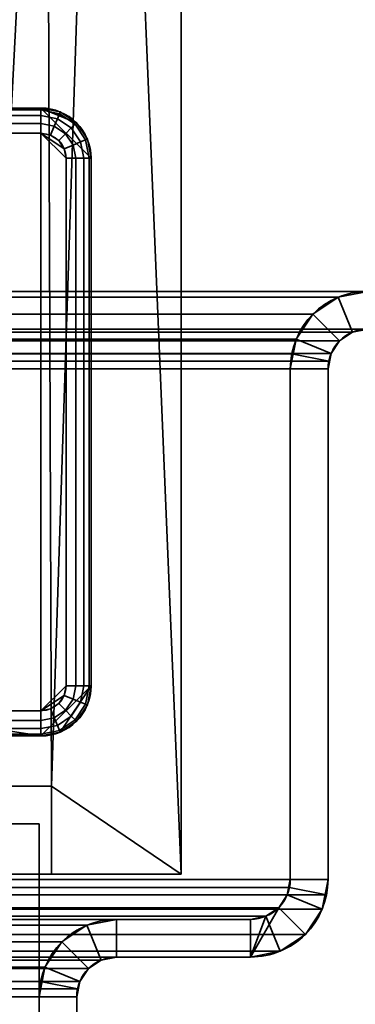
# Model space of a CAD drawing. Header units: millimetres. Extents: x -503 to 6703, y -110 to 249.
# Tile 897 of 1056: x 3412 to 3426, y 62 to 102. Entities that reach past the tile are written whole.
import ezdxf

# ---------------------------------------------------------------- set-up
doc = ezdxf.new("R2010")
doc.units = ezdxf.units.MM
doc.layers.add('151', color=7, linetype='Continuous', true_color=0xffffff)

# ---------------------------------------------------------------- blocks, each defined once
blk = doc.blocks.new('UG_SURFACE_003')
at = {"layer": '151', "color": 252, "linetype": 'Continuous', "lineweight": 35}
for points in [[(3602.5, -9.3, 2212.25), (3602.5, 230.4, 2212.25), (2397.5, 230.4, 2212.25), (2397.5, -9.3, 2212.25)], [(2547.5, -9.3, 2062.25), (2547.5, 230.4, 2062.25), (3452.5, 230.4, 2062.25), (3452.5, -9.3, 2062.25)]]:
    blk.add_3dface(points, dxfattribs=at)
blk = doc.blocks.new('UG_SURFACE_270')
at = {"layer": '151', "color": 41, "linetype": 'Continuous', "lineweight": 35}
for points in [[(2581.35, 67.5, 2025.9), (3418.65, 67.5, 2025.9), (3418.65, 229.15, 2025.9), (2581.35, 229.15, 2025.9)], [(3413, 203.3, 2020.25), (3413, 229.15, 2020.25), (3418.65, 229.15, 2025.9), (3418.65, 67.5, 2025.9)], [(3413.5, 71, 2020.75), (3410.5, 71, 2017.75), (3408.5, 203.3, 2015.75), (3413, 203.3, 2020.25)], [(3413.5, 71, 2020.75), (3413, 203.3, 2020.25), (3418.65, 67.5, 2025.9)], [(3413.5, 71, 2020.75), (3413.5, 67.5, 2020.75), (2586.5, 67.5, 2020.75), (2586.5, 71, 2020.75)], [(3410.5, 71, 2017.75), (3413.5, 71, 2020.75), (2586.5, 71, 2020.75), (2589.5, 71, 2017.75)], [(3418.65, 67.5, 2025.9), (3413.5, 67.5, 2020.75), (3413.5, 71, 2020.75)], [(3413.5, 67.5, 2020.75), (3418.65, 67.5, 2025.9), (2581.35, 67.5, 2025.9), (2586.5, 67.5, 2020.75)]]:
    blk.add_3dface(points, dxfattribs=at)
blk = doc.blocks.new('UG_SURFACE_279')
at = {"layer": '151', "color": 253, "linetype": 'Continuous', "lineweight": 35}
for points in [[(3400.227, 96.765, -5.75), (3400.075, 96, -5.75), (3402.075, 98, -5.75)], [(3400.075, 75, -5.75), (3413.075, 73, -5.75), (3413.075, 98, -5.75), (3402.075, 98, -5.75)], [(3400.075, 96, -5.75), (3400.075, 75, -5.75), (3402.075, 98, -5.75)], [(3402.075, 98, -5.75), (3401.31, 97.848, -5.75), (3400.661, 97.414, -5.75), (3400.227, 96.765, -5.75)], [(3401.31, 97.848, -5.75), (3401.31, 97.848, -6.75), (3400.661, 97.414, -6.75), (3400.661, 97.414, -5.75)], [(3401.339, 97.777, -7.133), (3400.715, 97.36, -7.133), (3400.661, 97.414, -6.75), (3401.31, 97.848, -6.75)], [(3401.422, 97.577, -7.457), (3400.868, 97.207, -7.457), (3400.715, 97.36, -7.133), (3401.339, 97.777, -7.133)], [(3402.075, 98, -5.75), (3402.075, 98, -6.75), (3401.31, 97.848, -6.75), (3401.31, 97.848, -5.75)], [(3402.075, 97.924, -7.133), (3401.339, 97.777, -7.133), (3401.31, 97.848, -6.75), (3402.075, 98, -6.75)], [(3402.075, 97.707, -7.457), (3401.422, 97.577, -7.457), (3401.339, 97.777, -7.133), (3402.075, 97.924, -7.133)], [(3402.075, 97.383, -7.674), (3401.546, 97.277, -7.674), (3401.422, 97.577, -7.457), (3402.075, 97.707, -7.457)], [(3413.075, 98, -6.75), (3402.075, 98, -6.75), (3402.075, 98, -5.75), (3413.075, 98, -5.75)], [(3402.075, 98, -6.75), (3413.075, 98, -6.75), (3413.075, 97.924, -7.133), (3402.075, 97.924, -7.133)], [(3402.075, 97.924, -7.133), (3413.075, 97.924, -7.133), (3413.075, 97.707, -7.457), (3402.075, 97.707, -7.457)], [(3402.075, 97.707, -7.457), (3413.075, 97.707, -7.457), (3413.075, 97.383, -7.674), (3402.075, 97.383, -7.674)], [(3413.84, 97.848, -5.75), (3413.84, 97.848, -6.75), (3413.075, 98, -6.75), (3413.075, 98, -5.75)], [(3413.075, 98, -5.75), (3415.075, 96, -5.75), (3414.923, 96.765, -5.75), (3414.489, 97.414, -5.75)], [(3415.075, 75, -5.75), (3415.075, 96, -5.75), (3413.075, 98, -5.75), (3413.075, 73, -5.75)], [(3414.489, 97.414, -5.75), (3413.84, 97.848, -5.75), (3413.075, 98, -5.75)], [(3413.811, 97.777, -7.133), (3413.075, 97.924, -7.133), (3413.075, 98, -6.75), (3413.84, 97.848, -6.75)], [(3413.728, 97.577, -7.457), (3413.075, 97.707, -7.457), (3413.075, 97.924, -7.133), (3413.811, 97.777, -7.133)], [(3413.604, 97.277, -7.674), (3413.075, 97.383, -7.674), (3413.075, 97.707, -7.457), (3413.728, 97.577, -7.457)], [(3414.282, 97.207, -7.457), (3413.728, 97.577, -7.457), (3413.811, 97.777, -7.133), (3414.435, 97.36, -7.133)], [(3414.435, 97.36, -7.133), (3413.811, 97.777, -7.133), (3413.84, 97.848, -6.75), (3414.489, 97.414, -6.75)], [(3414.489, 97.414, -5.75), (3414.489, 97.414, -6.75), (3413.84, 97.848, -6.75), (3413.84, 97.848, -5.75)], [(3400.661, 97.414, -5.75), (3400.661, 97.414, -6.75), (3400.227, 96.765, -6.75), (3400.227, 96.765, -5.75)], [(3400.715, 97.36, -7.133), (3400.298, 96.736, -7.133), (3400.227, 96.765, -6.75), (3400.661, 97.414, -6.75)], [(3400.868, 97.207, -7.457), (3400.498, 96.653, -7.457), (3400.298, 96.736, -7.133), (3400.715, 97.36, -7.133)], [(3401.546, 97.277, -7.674), (3401.097, 96.978, -7.674), (3400.868, 97.207, -7.457), (3401.422, 97.577, -7.457)], [(3401.692, 96.924, -7.75), (3401.368, 96.707, -7.75), (3401.097, 96.978, -7.674), (3401.546, 97.277, -7.674)], [(3402.075, 97, -7.75), (3401.692, 96.924, -7.75), (3401.546, 97.277, -7.674), (3402.075, 97.383, -7.674)], [(3402.075, 97.383, -7.674), (3413.075, 97.383, -7.674), (3413.075, 97, -7.75), (3402.075, 97, -7.75)], [(3413.458, 96.924, -7.75), (3413.075, 97, -7.75), (3413.075, 97.383, -7.674), (3413.604, 97.277, -7.674)], [(3413.782, 96.707, -7.75), (3413.458, 96.924, -7.75), (3413.604, 97.277, -7.674), (3414.053, 96.978, -7.674)], [(3414.053, 96.978, -7.674), (3413.604, 97.277, -7.674), (3413.728, 97.577, -7.457), (3414.282, 97.207, -7.457)], [(3414.652, 96.653, -7.457), (3414.282, 97.207, -7.457), (3414.435, 97.36, -7.133), (3414.852, 96.736, -7.133)], [(3414.852, 96.736, -7.133), (3414.435, 97.36, -7.133), (3414.489, 97.414, -6.75), (3414.923, 96.765, -6.75)], [(3414.923, 96.765, -5.75), (3414.923, 96.765, -6.75), (3414.489, 97.414, -6.75), (3414.489, 97.414, -5.75)], [(3401.097, 96.978, -7.674), (3400.798, 96.529, -7.674), (3400.498, 96.653, -7.457), (3400.868, 97.207, -7.457)], [(3401.368, 96.707, -7.75), (3401.151, 96.383, -7.75), (3400.798, 96.529, -7.674), (3401.097, 96.978, -7.674)], [(3402.075, 97, -7.75), (3401.075, 96, -7.75), (3401.151, 96.383, -7.75)], [(3401.075, 75, -7.75), (3401.075, 96, -7.75), (3402.075, 97, -7.75), (3402.075, 74, -7.75)], [(3401.151, 96.383, -7.75), (3401.368, 96.707, -7.75), (3401.692, 96.924, -7.75), (3402.075, 97, -7.75)], [(3413.075, 74, -7.75), (3402.075, 74, -7.75), (3402.075, 97, -7.75), (3413.075, 97, -7.75)], [(3413.075, 74, -7.75), (3413.075, 97, -7.75), (3414.075, 96, -7.75), (3414.075, 75, -7.75)], [(3413.075, 97, -7.75), (3413.458, 96.924, -7.75), (3413.782, 96.707, -7.75), (3413.999, 96.383, -7.75)], [(3413.999, 96.383, -7.75), (3414.075, 96, -7.75), (3413.075, 97, -7.75)], [(3413.999, 96.383, -7.75), (3413.782, 96.707, -7.75), (3414.053, 96.978, -7.674), (3414.352, 96.529, -7.674)], [(3414.352, 96.529, -7.674), (3414.053, 96.978, -7.674), (3414.282, 97.207, -7.457), (3414.652, 96.653, -7.457)], [(3400.227, 96.765, -5.75), (3400.227, 96.765, -6.75), (3400.075, 96, -6.75), (3400.075, 96, -5.75)], [(3400.298, 96.736, -7.133), (3400.151, 96, -7.133), (3400.075, 96, -6.75), (3400.227, 96.765, -6.75)], [(3400.498, 96.653, -7.457), (3400.368, 96, -7.457), (3400.151, 96, -7.133), (3400.298, 96.736, -7.133)], [(3400.798, 96.529, -7.674), (3400.692, 96, -7.674), (3400.368, 96, -7.457), (3400.498, 96.653, -7.457)], [(3401.151, 96.383, -7.75), (3401.075, 96, -7.75), (3400.692, 96, -7.674), (3400.798, 96.529, -7.674)], [(3414.075, 96, -7.75), (3413.999, 96.383, -7.75), (3414.352, 96.529, -7.674), (3414.458, 96, -7.674)], [(3414.458, 96, -7.674), (3414.352, 96.529, -7.674), (3414.652, 96.653, -7.457), (3414.782, 96, -7.457)], [(3414.782, 96, -7.457), (3414.652, 96.653, -7.457), (3414.852, 96.736, -7.133), (3414.999, 96, -7.133)], [(3414.999, 96, -7.133), (3414.852, 96.736, -7.133), (3414.923, 96.765, -6.75), (3415.075, 96, -6.75)], [(3415.075, 96, -5.75), (3415.075, 96, -6.75), (3414.923, 96.765, -6.75), (3414.923, 96.765, -5.75)], [(3400.075, 96, -6.75), (3400.075, 75, -6.75), (3400.075, 75, -5.75), (3400.075, 96, -5.75)], [(3400.075, 75, -6.75), (3400.075, 96, -6.75), (3400.151, 96, -7.133), (3400.151, 75, -7.133)], [(3400.151, 75, -7.133), (3400.151, 96, -7.133), (3400.368, 96, -7.457), (3400.368, 75, -7.457)], [(3400.368, 75, -7.457), (3400.368, 96, -7.457), (3400.692, 96, -7.674), (3400.692, 75, -7.674)], [(3400.692, 75, -7.674), (3400.692, 96, -7.674), (3401.075, 96, -7.75), (3401.075, 75, -7.75)], [(3414.458, 96, -7.674), (3414.458, 75, -7.674), (3414.075, 75, -7.75), (3414.075, 96, -7.75)], [(3414.782, 96, -7.457), (3414.782, 75, -7.457), (3414.458, 75, -7.674), (3414.458, 96, -7.674)], [(3414.999, 96, -7.133), (3414.999, 75, -7.133), (3414.782, 75, -7.457), (3414.782, 96, -7.457)], [(3415.075, 96, -6.75), (3415.075, 75, -6.75), (3414.999, 75, -7.133), (3414.999, 96, -7.133)], [(3415.075, 75, -6.75), (3415.075, 96, -6.75), (3415.075, 96, -5.75), (3415.075, 75, -5.75)], [(3400.075, 75, -5.75), (3400.075, 75, -6.75), (3400.227, 74.235, -6.75), (3400.227, 74.235, -5.75)], [(3400.075, 75, -5.75), (3400.227, 74.235, -5.75), (3400.661, 73.586, -5.75)], [(3400.661, 73.586, -5.75), (3401.31, 73.152, -5.75), (3402.075, 73, -5.75), (3400.075, 75, -5.75)], [(3402.075, 73, -5.75), (3413.075, 73, -5.75), (3400.075, 75, -5.75)], [(3400.151, 75, -7.133), (3400.298, 74.264, -7.133), (3400.227, 74.235, -6.75), (3400.075, 75, -6.75)], [(3400.368, 75, -7.457), (3400.498, 74.347, -7.457), (3400.298, 74.264, -7.133), (3400.151, 75, -7.133)], [(3400.692, 75, -7.674), (3400.798, 74.471, -7.674), (3400.498, 74.347, -7.457), (3400.368, 75, -7.457)], [(3401.075, 75, -7.75), (3401.151, 74.617, -7.75), (3400.798, 74.471, -7.674), (3400.692, 75, -7.674)], [(3401.151, 74.617, -7.75), (3401.075, 75, -7.75), (3402.075, 74, -7.75)], [(3415.075, 75, -5.75), (3413.075, 73, -5.75), (3413.84, 73.152, -5.75)], [(3413.075, 74, -7.75), (3414.075, 75, -7.75), (3413.999, 74.617, -7.75)], [(3413.84, 73.152, -5.75), (3414.489, 73.586, -5.75), (3414.923, 74.235, -5.75), (3415.075, 75, -5.75)], [(3413.999, 74.617, -7.75), (3414.075, 75, -7.75), (3414.458, 75, -7.674), (3414.352, 74.471, -7.674)], [(3414.352, 74.471, -7.674), (3414.458, 75, -7.674), (3414.782, 75, -7.457), (3414.652, 74.347, -7.457)], [(3414.652, 74.347, -7.457), (3414.782, 75, -7.457), (3414.999, 75, -7.133), (3414.852, 74.264, -7.133)], [(3414.852, 74.264, -7.133), (3414.999, 75, -7.133), (3415.075, 75, -6.75), (3414.923, 74.235, -6.75)], [(3414.923, 74.235, -5.75), (3414.923, 74.235, -6.75), (3415.075, 75, -6.75), (3415.075, 75, -5.75)], [(3401.151, 74.617, -7.75), (3401.368, 74.293, -7.75), (3401.097, 74.022, -7.674), (3400.798, 74.471, -7.674)], [(3402.075, 74, -7.75), (3401.692, 74.076, -7.75), (3401.368, 74.293, -7.75), (3401.151, 74.617, -7.75)], [(3413.999, 74.617, -7.75), (3413.782, 74.293, -7.75), (3413.458, 74.076, -7.75), (3413.075, 74, -7.75)], [(3413.782, 74.293, -7.75), (3413.999, 74.617, -7.75), (3414.352, 74.471, -7.674), (3414.053, 74.022, -7.674)], [(3400.298, 74.264, -7.133), (3400.715, 73.64, -7.133), (3400.661, 73.586, -6.75), (3400.227, 74.235, -6.75)], [(3400.227, 74.235, -5.75), (3400.227, 74.235, -6.75), (3400.661, 73.586, -6.75), (3400.661, 73.586, -5.75)], [(3400.498, 74.347, -7.457), (3400.868, 73.793, -7.457), (3400.715, 73.64, -7.133), (3400.298, 74.264, -7.133)], [(3400.798, 74.471, -7.674), (3401.097, 74.022, -7.674), (3400.868, 73.793, -7.457), (3400.498, 74.347, -7.457)], [(3401.368, 74.293, -7.75), (3401.692, 74.076, -7.75), (3401.546, 73.723, -7.674), (3401.097, 74.022, -7.674)], [(3413.458, 74.076, -7.75), (3413.782, 74.293, -7.75), (3414.053, 74.022, -7.674), (3413.604, 73.723, -7.674)], [(3414.053, 74.022, -7.674), (3414.352, 74.471, -7.674), (3414.652, 74.347, -7.457), (3414.282, 73.793, -7.457)], [(3414.282, 73.793, -7.457), (3414.652, 74.347, -7.457), (3414.852, 74.264, -7.133), (3414.435, 73.64, -7.133)], [(3414.435, 73.64, -7.133), (3414.852, 74.264, -7.133), (3414.923, 74.235, -6.75), (3414.489, 73.586, -6.75)], [(3414.489, 73.586, -5.75), (3414.489, 73.586, -6.75), (3414.923, 74.235, -6.75), (3414.923, 74.235, -5.75)], [(3400.868, 73.793, -7.457), (3401.422, 73.423, -7.457), (3401.339, 73.223, -7.133), (3400.715, 73.64, -7.133)], [(3401.097, 74.022, -7.674), (3401.546, 73.723, -7.674), (3401.422, 73.423, -7.457), (3400.868, 73.793, -7.457)], [(3401.546, 73.723, -7.674), (3402.075, 73.617, -7.674), (3402.075, 73.293, -7.457), (3401.422, 73.423, -7.457)], [(3401.692, 74.076, -7.75), (3402.075, 74, -7.75), (3402.075, 73.617, -7.674), (3401.546, 73.723, -7.674)], [(3413.075, 73.617, -7.674), (3402.075, 73.617, -7.674), (3402.075, 74, -7.75), (3413.075, 74, -7.75)], [(3413.075, 74, -7.75), (3413.458, 74.076, -7.75), (3413.604, 73.723, -7.674), (3413.075, 73.617, -7.674)], [(3413.075, 73.617, -7.674), (3413.604, 73.723, -7.674), (3413.728, 73.423, -7.457), (3413.075, 73.293, -7.457)], [(3413.604, 73.723, -7.674), (3414.053, 74.022, -7.674), (3414.282, 73.793, -7.457), (3413.728, 73.423, -7.457)], [(3413.728, 73.423, -7.457), (3414.282, 73.793, -7.457), (3414.435, 73.64, -7.133), (3413.811, 73.223, -7.133)], [(3400.715, 73.64, -7.133), (3401.339, 73.223, -7.133), (3401.31, 73.152, -6.75), (3400.661, 73.586, -6.75)], [(3400.661, 73.586, -5.75), (3400.661, 73.586, -6.75), (3401.31, 73.152, -6.75), (3401.31, 73.152, -5.75)], [(3401.422, 73.423, -7.457), (3402.075, 73.293, -7.457), (3402.075, 73.076, -7.133), (3401.339, 73.223, -7.133)], [(3413.075, 73.293, -7.457), (3402.075, 73.293, -7.457), (3402.075, 73.617, -7.674), (3413.075, 73.617, -7.674)], [(3413.075, 73.293, -7.457), (3413.728, 73.423, -7.457), (3413.811, 73.223, -7.133), (3413.075, 73.076, -7.133)], [(3413.811, 73.223, -7.133), (3414.435, 73.64, -7.133), (3414.489, 73.586, -6.75), (3413.84, 73.152, -6.75)], [(3413.84, 73.152, -5.75), (3413.84, 73.152, -6.75), (3414.489, 73.586, -6.75), (3414.489, 73.586, -5.75)], [(3401.339, 73.223, -7.133), (3402.075, 73.076, -7.133), (3402.075, 73, -6.75), (3401.31, 73.152, -6.75)], [(3401.31, 73.152, -5.75), (3401.31, 73.152, -6.75), (3402.075, 73, -6.75), (3402.075, 73, -5.75)], [(3413.075, 73.076, -7.133), (3402.075, 73.076, -7.133), (3402.075, 73.293, -7.457), (3413.075, 73.293, -7.457)], [(3413.075, 73, -6.75), (3402.075, 73, -6.75), (3402.075, 73.076, -7.133), (3413.075, 73.076, -7.133)], [(3402.075, 73, -6.75), (3413.075, 73, -6.75), (3413.075, 73, -5.75), (3402.075, 73, -5.75)], [(3413.075, 73.076, -7.133), (3413.811, 73.223, -7.133), (3413.84, 73.152, -6.75), (3413.075, 73, -6.75)], [(3413.075, 73, -5.75), (3413.075, 73, -6.75), (3413.84, 73.152, -6.75), (3413.84, 73.152, -5.75)]]:
    blk.add_3dface(points, dxfattribs=at)
blk = doc.blocks.new('UG_SURFACE_281')
at = {"layer": '151', "color": 41, "linetype": 'Continuous', "lineweight": 35}
for points in [[(3413, 203.3, 2020.25), (3403.5, 19.5, 2010.75), (3418.65, 229.15, 2025.9)], [(3410.5, 71, 2017.75), (3418.65, 229.15, 2025.9), (3403.5, 19.5, 2010.75)], [(3418.65, 229.15, 2025.9), (3410.5, 71, 2017.75), (3413.5, 71, 2020.75)], [(3413, 203.3, -5.75), (3413, 229.15, -5.75), (3418.65, 229.15, -5.75), (3413.5, 71, -5.75)], [(3418.65, 229.15, -5.75), (3418.65, 67.5, -5.75), (3413.5, 67.5, -5.75), (3413.5, 71, -5.75)], [(3413.5, 71, 2020.75), (3413.5, 67.5, 2020.75), (3418.65, 67.5, 2025.9), (3418.65, 229.15, 2025.9)], [(3418.65, 67.5, 2025.9), (3418.65, 67.5, -5.75), (3418.65, 229.15, -5.75), (3418.65, 229.15, 2025.9)], [(3413, 203.3, 2020.25), (3408.5, 203.3, 2015.75), (3401, 19.5, 2008.25), (3403.5, 19.5, 2010.75)], [(3413.5, 71, -5.75), (3410.5, 71, -5.75), (3408.5, 203.3, -5.75), (3413, 203.3, -5.75)], [(3410.5, 71, 2017.75), (3410.5, 71, -5.75), (3413.5, 71, -5.75), (3413.5, 71, 2020.75)], [(3413.5, 71, -5.75), (3413.5, 67.5, -5.75), (3413.5, 67.5, 2020.75), (3413.5, 71, 2020.75)], [(3413.5, 67.5, 2020.75), (3413.5, 67.5, -5.75), (3418.65, 67.5, -5.75), (3418.65, 67.5, 2025.9)]]:
    blk.add_3dface(points, dxfattribs=at)
blk = doc.blocks.new('UG_SURFACE_286')
at = {"layer": '151', "color": 252, "linetype": 'Continuous', "lineweight": 35}
for points in [[(2557, 89.2, 2050.25), (3443, 89.2, 2050.25), (3443, 90.7, 2050.25), (2557, 90.7, 2050.25)], [(2573.92, 90.7, 2033.33), (2557, 90.7, 2050.25), (3443, 90.7, 2050.25), (3426.08, 90.7, 2033.33)], [(3424.901, 90.466, 2032.151), (2575.099, 90.466, 2032.151), (2573.92, 90.7, 2033.33), (3426.08, 90.7, 2033.33)], [(3426.08, 89.2, 2033.33), (3425.475, 89.08, 2032.725), (3424.901, 90.466, 2032.151), (3426.08, 90.7, 2033.33)], [(3423.902, 89.798, 2031.152), (2576.098, 89.798, 2031.152), (2575.099, 90.466, 2032.151), (3424.901, 90.466, 2032.151)], [(3425.475, 89.08, 2032.725), (3424.963, 88.737, 2032.213), (3423.902, 89.798, 2031.152), (3424.901, 90.466, 2032.151)], [(3423.234, 88.799, 2030.484), (2576.766, 88.799, 2030.484), (2576.098, 89.798, 2031.152), (3423.902, 89.798, 2031.152)], [(3423.234, 88.799, 2030.484), (3423.902, 89.798, 2031.152), (3424.963, 88.737, 2032.213), (3424.62, 88.225, 2031.87)], [(2573.92, 89.2, 2033.33), (3426.08, 89.2, 2033.33), (3443, 89.2, 2050.25), (2557, 89.2, 2050.25)], [(3426.08, 89.2, 2033.33), (2573.92, 89.2, 2033.33), (2574.525, 89.08, 2032.725), (3425.475, 89.08, 2032.725)], [(3425.475, 89.08, 2032.725), (2574.525, 89.08, 2032.725), (2575.037, 88.737, 2032.213), (3424.963, 88.737, 2032.213)], [(3424.963, 88.737, 2032.213), (2575.037, 88.737, 2032.213), (2575.38, 88.225, 2031.87), (3424.62, 88.225, 2031.87)], [(2576.941, 88.221, 2030.309), (2576.766, 88.799, 2030.484), (3423.234, 88.799, 2030.484)], [(2576.941, 88.221, 2030.309), (3423.234, 88.799, 2030.484), (3423.059, 88.221, 2030.309)], [(3423.059, 88.221, 2030.309), (3423.234, 88.799, 2030.484), (3424.62, 88.225, 2031.87), (3424.53, 87.928, 2031.78)], [(3424.53, 87.928, 2031.78), (2575.38, 88.225, 2031.87), (2575.47, 87.928, 2031.78)], [(3424.53, 87.928, 2031.78), (3424.62, 88.225, 2031.87), (2575.38, 88.225, 2031.87)], [(3423.059, 88.221, 2030.309), (2577, 87.62, 2030.25), (2576.941, 88.221, 2030.309)], [(3423.059, 88.221, 2030.309), (3423, 87.62, 2030.25), (2577, 87.62, 2030.25)], [(3423, 87.62, 2030.25), (3423.059, 88.221, 2030.309), (3424.53, 87.928, 2031.78), (3424.5, 87.62, 2031.75)], [(2575.47, 87.928, 2031.78), (3424.5, 87.62, 2031.75), (3424.53, 87.928, 2031.78)], [(2575.47, 87.928, 2031.78), (2575.5, 87.62, 2031.75), (3424.5, 87.62, 2031.75)], [(2575.5, 67.28, 2031.75), (3424.5, 67.28, 2031.75), (3424.5, 87.62, 2031.75), (2575.5, 87.62, 2031.75)], [(2577, 67.28, 2030.25), (2577, 87.62, 2030.25), (3423, 87.62, 2030.25), (3423, 67.28, 2030.25)], [(3423, 67.28, 2030.25), (3423, 87.62, 2030.25), (3424.5, 87.62, 2031.75), (3424.5, 67.28, 2031.75)], [(3424.5, 67.28, 2031.75), (2575.5, 67.28, 2031.75), (2575.559, 66.679, 2031.691)], [(3424.441, 66.679, 2031.691), (3424.5, 67.28, 2031.75), (2575.559, 66.679, 2031.691)], [(2577, 67.28, 2030.25), (3423, 67.28, 2030.25), (3422.97, 66.972, 2030.22)], [(2577.03, 66.972, 2030.22), (2577, 67.28, 2030.25), (3422.97, 66.972, 2030.22)], [(3424.5, 67.28, 2031.75), (3424.441, 66.679, 2031.691), (3422.97, 66.972, 2030.22), (3423, 67.28, 2030.25)], [(2575.559, 66.679, 2031.691), (2575.734, 66.101, 2031.516), (3424.266, 66.101, 2031.516), (3424.441, 66.679, 2031.691)], [(3422.97, 66.972, 2030.22), (3422.88, 66.675, 2030.13), (2577.12, 66.675, 2030.13), (2577.03, 66.972, 2030.22)], [(3422.537, 66.163, 2029.787), (2577.463, 66.163, 2029.787), (2577.12, 66.675, 2030.13), (3422.88, 66.675, 2030.13)], [(3424.266, 66.101, 2031.516), (3423.598, 65.102, 2030.848), (3422.537, 66.163, 2029.787), (3422.88, 66.675, 2030.13)], [(3424.441, 66.679, 2031.691), (3424.266, 66.101, 2031.516), (3422.88, 66.675, 2030.13), (3422.97, 66.972, 2030.22)], [(3424.266, 66.101, 2031.516), (2575.734, 66.101, 2031.516), (2576.402, 65.102, 2030.848), (3423.598, 65.102, 2030.848)], [(3422.025, 65.82, 2029.275), (2577.975, 65.82, 2029.275), (2577.463, 66.163, 2029.787), (3422.537, 66.163, 2029.787)], [(3422.025, 65.82, 2029.275), (3422.537, 66.163, 2029.787), (3423.598, 65.102, 2030.848), (3422.599, 64.434, 2029.849)], [(3421.42, 65.7, 2028.67), (2578.58, 65.7, 2028.67), (2577.975, 65.82, 2029.275), (3422.025, 65.82, 2029.275)], [(2583.92, 65.7, 2023.33), (2578.58, 65.7, 2028.67), (3421.42, 65.7, 2028.67), (3416.08, 65.7, 2023.33)], [(3414.901, 65.466, 2022.151), (2585.099, 65.466, 2022.151), (2583.92, 65.7, 2023.33), (3416.08, 65.7, 2023.33)], [(3416.08, 64.2, 2023.33), (3415.475, 64.08, 2022.725), (3414.901, 65.466, 2022.151), (3416.08, 65.7, 2023.33)], [(3421.42, 64.2, 2028.67), (3416.08, 64.2, 2023.33), (3416.08, 65.7, 2023.33), (3421.42, 65.7, 2028.67)], [(3421.42, 65.7, 2028.67), (3422.025, 65.82, 2029.275), (3422.599, 64.434, 2029.849), (3421.42, 64.2, 2028.67)], [(3423.598, 65.102, 2030.848), (2576.402, 65.102, 2030.848), (2577.401, 64.434, 2029.849), (3422.599, 64.434, 2029.849)], [(3413.902, 64.798, 2021.152), (2586.098, 64.798, 2021.152), (2585.099, 65.466, 2022.151), (3414.901, 65.466, 2022.151)], [(3415.475, 64.08, 2022.725), (3414.963, 63.737, 2022.213), (3413.902, 64.798, 2021.152), (3414.901, 65.466, 2022.151)], [(3413.234, 63.799, 2020.484), (2586.766, 63.799, 2020.484), (2586.098, 64.798, 2021.152), (3413.902, 64.798, 2021.152)], [(3413.234, 63.799, 2020.484), (3413.902, 64.798, 2021.152), (3414.963, 63.737, 2022.213), (3414.62, 63.225, 2021.87)], [(3422.599, 64.434, 2029.849), (2577.401, 64.434, 2029.849), (2578.58, 64.2, 2028.67), (3421.42, 64.2, 2028.67)], [(2583.92, 64.2, 2023.33), (3416.08, 64.2, 2023.33), (3421.42, 64.2, 2028.67), (2578.58, 64.2, 2028.67)], [(3416.08, 64.2, 2023.33), (2583.92, 64.2, 2023.33), (2584.525, 64.08, 2022.725), (3415.475, 64.08, 2022.725)], [(3415.475, 64.08, 2022.725), (2584.525, 64.08, 2022.725), (2585.037, 63.737, 2022.213), (3414.963, 63.737, 2022.213)], [(3414.963, 63.737, 2022.213), (2585.037, 63.737, 2022.213), (2585.38, 63.225, 2021.87), (3414.62, 63.225, 2021.87)], [(2586.941, 63.221, 2020.309), (2586.766, 63.799, 2020.484), (3413.234, 63.799, 2020.484)], [(2586.941, 63.221, 2020.309), (3413.234, 63.799, 2020.484), (3413.059, 63.221, 2020.309)], [(3413.059, 63.221, 2020.309), (3413.234, 63.799, 2020.484), (3414.62, 63.225, 2021.87), (3414.53, 62.928, 2021.78)], [(3414.53, 62.928, 2021.78), (2585.38, 63.225, 2021.87), (2585.47, 62.928, 2021.78)], [(3414.53, 62.928, 2021.78), (3414.62, 63.225, 2021.87), (2585.38, 63.225, 2021.87)], [(3413.059, 63.221, 2020.309), (2587, 62.62, 2020.25), (2586.941, 63.221, 2020.309)], [(3413.059, 63.221, 2020.309), (3413, 62.62, 2020.25), (2587, 62.62, 2020.25)], [(3413, 62.62, 2020.25), (3413.059, 63.221, 2020.309), (3414.53, 62.928, 2021.78), (3414.5, 62.62, 2021.75)], [(2585.47, 62.928, 2021.78), (3414.5, 62.62, 2021.75), (3414.53, 62.928, 2021.78)], [(2585.47, 62.928, 2021.78), (2585.5, 62.62, 2021.75), (3414.5, 62.62, 2021.75)], [(2585.5, -26.22, 2021.75), (3414.5, -26.22, 2021.75), (3414.5, 62.62, 2021.75), (2585.5, 62.62, 2021.75)], [(2587, -26.22, 2020.25), (2587, 62.62, 2020.25), (3413, 62.62, 2020.25), (3413, -26.22, 2020.25)], [(3413, -26.22, 2020.25), (3413, 62.62, 2020.25), (3414.5, 62.62, 2021.75), (3414.5, -26.22, 2021.75)]]:
    blk.add_3dface(points, dxfattribs=at)
blk = doc.blocks.new('UG_SURFACE_287')
at = {"layer": '151', "color": 252, "linetype": 'Continuous', "lineweight": 35}
for points in [[(3426.08, 90.7, 2033.33), (3426.08, 90.7, -7.75), (3424.901, 90.466, -7.75), (3424.901, 90.466, 2032.151)], [(3426.08, 89.2, -7.75), (3425.475, 89.08, -7.75), (3424.901, 90.466, -7.75), (3426.08, 90.7, -7.75)], [(3426.08, 90.7, 2033.33), (3424.901, 90.466, 2032.151), (3425.475, 89.08, 2032.725), (3426.08, 89.2, 2033.33)], [(3424.901, 90.466, 2032.151), (3424.901, 90.466, -7.75), (3423.902, 89.798, -7.75), (3423.902, 89.798, 2031.152)], [(3425.475, 89.08, -7.75), (3424.963, 88.737, -7.75), (3423.902, 89.798, -7.75), (3424.901, 90.466, -7.75)], [(3424.901, 90.466, 2032.151), (3423.902, 89.798, 2031.152), (3424.963, 88.737, 2032.213), (3425.475, 89.08, 2032.725)], [(3423.902, 89.798, 2031.152), (3423.902, 89.798, -7.75), (3423.234, 88.799, -7.75), (3423.234, 88.799, 2030.484)], [(3423.234, 88.799, -7.75), (3423.902, 89.798, -7.75), (3424.963, 88.737, -7.75), (3424.62, 88.225, -7.75)], [(3424.62, 88.225, 2031.87), (3424.963, 88.737, 2032.213), (3423.902, 89.798, 2031.152), (3423.234, 88.799, 2030.484)], [(3424.963, 88.737, 2032.213), (3424.963, 88.737, -7.75), (3425.475, 89.08, -7.75), (3425.475, 89.08, 2032.725)], [(3425.475, 89.08, 2032.725), (3425.475, 89.08, -7.75), (3426.08, 89.2, -7.75), (3426.08, 89.2, 2033.33)], [(3423.234, 88.799, -7.75), (3423, 87.62, -7.75), (3423, 87.62, 2030.25)], [(3423, 87.62, 2030.25), (3423.059, 88.221, 2030.309), (3423.234, 88.799, -7.75)], [(3423, 87.62, -7.75), (3423.234, 88.799, -7.75), (3424.62, 88.225, -7.75), (3424.5, 87.62, -7.75)], [(3423.059, 88.221, 2030.309), (3423.234, 88.799, 2030.484), (3423.234, 88.799, -7.75)], [(3424.53, 87.928, 2031.78), (3424.62, 88.225, 2031.87), (3423.234, 88.799, 2030.484), (3423.059, 88.221, 2030.309)], [(3424.62, 88.225, 2031.87), (3424.62, 88.225, -7.75), (3424.963, 88.737, -7.75), (3424.963, 88.737, 2032.213)], [(3424.5, 87.62, 2031.75), (3424.53, 87.928, 2031.78), (3423.059, 88.221, 2030.309), (3423, 87.62, 2030.25)], [(3424.53, 87.928, 2031.78), (3424.5, 87.62, -7.75), (3424.62, 88.225, -7.75)], [(3424.62, 88.225, -7.75), (3424.62, 88.225, 2031.87), (3424.53, 87.928, 2031.78)], [(3424.53, 87.928, 2031.78), (3424.5, 87.62, 2031.75), (3424.5, 87.62, -7.75)], [(3423, 87.62, 2030.25), (3423, 87.62, -7.75), (3423, 67.28, -7.75), (3423, 67.28, 2030.25)], [(3423, 67.28, -7.75), (3423, 87.62, -7.75), (3424.5, 87.62, -7.75), (3424.5, 67.28, -7.75)], [(3423, 87.62, 2030.25), (3423, 67.28, 2030.25), (3424.5, 67.28, 2031.75), (3424.5, 87.62, 2031.75)], [(3424.5, 87.62, 2031.75), (3424.5, 67.28, 2031.75), (3424.5, 67.28, -7.75), (3424.5, 87.62, -7.75)], [(3423, 67.28, -7.75), (3422.88, 66.675, -7.75), (3422.88, 66.675, 2030.13)], [(3422.88, 66.675, 2030.13), (3422.97, 66.972, 2030.22), (3423, 67.28, -7.75)], [(3424.5, 67.28, -7.75), (3424.266, 66.101, -7.75), (3422.88, 66.675, -7.75), (3423, 67.28, -7.75)], [(3422.97, 66.972, 2030.22), (3423, 67.28, 2030.25), (3423, 67.28, -7.75)], [(3423, 67.28, 2030.25), (3422.97, 66.972, 2030.22), (3424.441, 66.679, 2031.691), (3424.5, 67.28, 2031.75)], [(3424.5, 67.28, -7.75), (3424.441, 66.679, 2031.691), (3424.266, 66.101, 2031.516)], [(3424.266, 66.101, 2031.516), (3424.266, 66.101, -7.75), (3424.5, 67.28, -7.75)], [(3424.5, 67.28, -7.75), (3424.5, 67.28, 2031.75), (3424.441, 66.679, 2031.691)], [(3422.88, 66.675, 2030.13), (3422.88, 66.675, -7.75), (3422.537, 66.163, -7.75), (3422.537, 66.163, 2029.787)], [(3424.266, 66.101, -7.75), (3423.598, 65.102, -7.75), (3422.537, 66.163, -7.75), (3422.88, 66.675, -7.75)], [(3423.598, 65.102, 2030.848), (3424.266, 66.101, 2031.516), (3422.88, 66.675, 2030.13), (3422.537, 66.163, 2029.787)], [(3422.97, 66.972, 2030.22), (3422.88, 66.675, 2030.13), (3424.266, 66.101, 2031.516), (3424.441, 66.679, 2031.691)], [(3421.42, 64.2, 2028.67), (3422.537, 66.163, 2029.787), (3422.025, 65.82, 2029.275)], [(3422.537, 66.163, 2029.787), (3421.42, 64.2, 2028.67), (3422.599, 64.434, 2029.849), (3423.598, 65.102, 2030.848)], [(3422.537, 66.163, 2029.787), (3422.537, 66.163, -7.75), (3422.025, 65.82, -7.75), (3422.025, 65.82, 2029.275)], [(3422.025, 65.82, -7.75), (3422.537, 66.163, -7.75), (3423.598, 65.102, -7.75), (3422.599, 64.434, -7.75)], [(3423.598, 65.102, 2030.848), (3423.598, 65.102, -7.75), (3424.266, 66.101, -7.75), (3424.266, 66.101, 2031.516)], [(3416.08, 65.7, 2023.33), (3416.08, 65.7, -7.75), (3414.901, 65.466, -7.75), (3414.901, 65.466, 2022.151)], [(3416.08, 64.2, -7.75), (3415.475, 64.08, -7.75), (3414.901, 65.466, -7.75), (3416.08, 65.7, -7.75)], [(3416.08, 65.7, 2023.33), (3414.901, 65.466, 2022.151), (3415.475, 64.08, 2022.725), (3416.08, 64.2, 2023.33)], [(3421.42, 65.7, 2028.67), (3421.42, 65.7, -7.75), (3416.08, 65.7, -7.75), (3416.08, 65.7, 2023.33)], [(3421.42, 64.2, -7.75), (3416.08, 64.2, -7.75), (3416.08, 65.7, -7.75), (3421.42, 65.7, -7.75)], [(3421.42, 65.7, 2028.67), (3416.08, 65.7, 2023.33), (3416.08, 64.2, 2023.33), (3421.42, 64.2, 2028.67)], [(3422.025, 65.82, 2029.275), (3422.025, 65.82, -7.75), (3421.42, 65.7, -7.75), (3421.42, 65.7, 2028.67)], [(3421.42, 65.7, -7.75), (3422.025, 65.82, -7.75), (3422.599, 64.434, -7.75), (3421.42, 64.2, -7.75)], [(3421.42, 64.2, 2028.67), (3422.025, 65.82, 2029.275), (3421.42, 65.7, 2028.67)], [(3414.901, 65.466, 2022.151), (3414.901, 65.466, -7.75), (3413.902, 64.798, -7.75), (3413.902, 64.798, 2021.152)], [(3415.475, 64.08, -7.75), (3414.963, 63.737, -7.75), (3413.902, 64.798, -7.75), (3414.901, 65.466, -7.75)], [(3414.901, 65.466, 2022.151), (3413.902, 64.798, 2021.152), (3414.963, 63.737, 2022.213), (3415.475, 64.08, 2022.725)], [(3422.599, 64.434, 2029.849), (3422.599, 64.434, -7.75), (3423.598, 65.102, -7.75), (3423.598, 65.102, 2030.848)], [(3413.902, 64.798, 2021.152), (3413.902, 64.798, -7.75), (3413.234, 63.799, -7.75), (3413.234, 63.799, 2020.484)], [(3413.234, 63.799, -7.75), (3413.902, 64.798, -7.75), (3414.963, 63.737, -7.75), (3414.62, 63.225, -7.75)], [(3414.62, 63.225, 2021.87), (3414.963, 63.737, 2022.213), (3413.902, 64.798, 2021.152), (3413.234, 63.799, 2020.484)], [(3421.42, 64.2, 2028.67), (3421.42, 64.2, -7.75), (3422.599, 64.434, -7.75), (3422.599, 64.434, 2029.849)], [(3414.963, 63.737, 2022.213), (3414.963, 63.737, -7.75), (3415.475, 64.08, -7.75), (3415.475, 64.08, 2022.725)], [(3415.475, 64.08, 2022.725), (3415.475, 64.08, -7.75), (3416.08, 64.2, -7.75), (3416.08, 64.2, 2023.33)], [(3421.42, 64.2, 2028.67), (3416.08, 64.2, 2023.33), (3416.08, 64.2, -7.75), (3421.42, 64.2, -7.75)], [(3413.234, 63.799, -7.75), (3413, 62.62, -7.75), (3413, 62.62, 2020.25)], [(3413, 62.62, 2020.25), (3413.059, 63.221, 2020.309), (3413.234, 63.799, -7.75)], [(3413, 62.62, -7.75), (3413.234, 63.799, -7.75), (3414.62, 63.225, -7.75), (3414.5, 62.62, -7.75)], [(3413.059, 63.221, 2020.309), (3413.234, 63.799, 2020.484), (3413.234, 63.799, -7.75)], [(3414.53, 62.928, 2021.78), (3414.62, 63.225, 2021.87), (3413.234, 63.799, 2020.484), (3413.059, 63.221, 2020.309)], [(3414.62, 63.225, 2021.87), (3414.62, 63.225, -7.75), (3414.963, 63.737, -7.75), (3414.963, 63.737, 2022.213)], [(3414.5, 62.62, 2021.75), (3414.53, 62.928, 2021.78), (3413.059, 63.221, 2020.309), (3413, 62.62, 2020.25)], [(3414.53, 62.928, 2021.78), (3414.5, 62.62, -7.75), (3414.62, 63.225, -7.75)], [(3414.62, 63.225, -7.75), (3414.62, 63.225, 2021.87), (3414.53, 62.928, 2021.78)], [(3414.53, 62.928, 2021.78), (3414.5, 62.62, 2021.75), (3414.5, 62.62, -7.75)], [(3413, 62.62, 2020.25), (3413, 62.62, -7.75), (3413, -26.22, -7.75), (3413, -26.22, 2020.25)], [(3413, -26.22, -7.75), (3413, 62.62, -7.75), (3414.5, 62.62, -7.75), (3414.5, -26.22, -7.75)], [(3413, 62.62, 2020.25), (3413, -26.22, 2020.25), (3414.5, -26.22, 2021.75), (3414.5, 62.62, 2021.75)], [(3414.5, 62.62, 2021.75), (3414.5, -26.22, 2021.75), (3414.5, -26.22, -7.75), (3414.5, 62.62, -7.75)]]:
    blk.add_3dface(points, dxfattribs=at)
blk = doc.blocks.new('UG_SURFACE_305')
at = {"layer": '151', "color": 252, "linetype": 'Continuous', "lineweight": 35}
for points in [[(3413, 69.5, 2006.25), (3413, 69.5, -5.75), (3411.5, 69.5, -5.75), (3411.5, 69.5, 2006.25)], [(3413, 18.08, 2006.25), (3413, 69.5, 2006.25), (3411.5, 69.5, 2006.25), (3411.5, 18.08, 2006.25)], [(3411.5, 18.08, -5.75), (3411.5, 69.5, -5.75), (3413, 69.5, -5.75), (3413, 18.08, -5.75)], [(3413, 69.5, -5.75), (3413, 52.448, 137.917), (3413, 52.894, 133.679)], [(3413, 69.5, 2006.25), (3413, 52.894, 1864.679), (3413, 52.894, 1287.679)], [(3413, 69.5, -5.75), (3413, 22.801, 73.95), (3413, 22.801, 62.55)], [(3413, 52.894, 133.679), (3413, 51.577, 129.625), (3413, 69.5, -5.75)], [(3413, 51.577, 129.625), (3413, 48.725, 126.458), (3413, 69.5, -5.75)], [(3413, 69.5, 2006.25), (3413, 52.448, 1868.917), (3413, 52.894, 1864.679)], [(3413, 22.801, 62.55), (3413, 22.801, 60.05), (3413, 69.5, -5.75)], [(3413, 22.801, 76.45), (3413, 22.801, 73.95), (3413, 69.5, -5.75), (3413, 44.831, 124.724)], [(3413, 52.448, 137.917), (3413, 69.5, -5.75), (3413, 51.577, 706.625)], [(3413, 69.5, 2006.25), (3413, 22.801, 1936.45), (3413, 22.801, 1933.95), (3413, 52.448, 1868.917)], [(3413, 69.5, 2006.25), (3413, 52.448, 714.917), (3413, 52.894, 710.679)], [(3413, 52.894, 1287.679), (3413, 42.7, 722), (3413, 46.869, 721.114), (3413, 69.5, 2006.25)], [(3413, 69.5, 2006.25), (3413, 50.317, 718.609), (3413, 52.448, 714.917)], [(3413, 52.894, 710.679), (3413, 69.5, -5.75), (3413, 69.5, 2006.25)], [(3413, 48.725, 126.458), (3413, 44.831, 124.724), (3413, 69.5, -5.75)], [(3413, 46.869, 721.114), (3413, 50.317, 718.609), (3413, 69.5, 2006.25)], [(3413, 52.894, 710.679), (3413, 51.577, 706.625), (3413, 69.5, -5.75)], [(3413, 69.5, 2006.25), (3413, 18.08, 2006.25), (3413, 18.08, 1936.45), (3413, 22.801, 1936.45)], [(3413, 22.801, 60.05), (3413, 18.08, 60.05), (3413, 18.08, -5.75), (3413, 69.5, -5.75)]]:
    blk.add_3dface(points, dxfattribs=at)

msp = doc.modelspace()

# ---------------------------------------------------------------- linework, layer by layer
at = {"layer": '151', "color": 251, "linetype": 'Continuous', "lineweight": -3, "true_color": 0x636466}
for p, q in [((3418.65, 67.5, -5.75), (3418.65, 229.15, -5.75)), ((3418.65, 67.5, 2025.9), (3418.65, 229.15, 2025.9)), ((3418.65, 67.5, 2025.9), (3418.65, 229.15, 2025.9)), ((3402.075, 98, -5.75), (3413.075, 98, -5.75)), ((3413.075, 98, -6.75), (3402.075, 98, -6.75)), ((3413.075, 98, -6.75), (3413.075, 98, -5.75)), ((3402.075, 97, -7.75), (3413.075, 97, -7.75)), ((3414.075, 96, -7.75), (3414.075, 75, -7.75)), ((3415.075, 75, -6.75), (3415.075, 96, -6.75)), ((3415.075, 96, -6.75), (3415.075, 96, -5.75)), ((3415.075, 96, -5.75), (3415.075, 75, -5.75)), ((3443, 90.7, 2050.25), (2557, 90.7, 2050.25)), ((3426.08, 90.7, 2033.33), (2573.92, 90.7, 2033.33)), ((3443, 89.2, 2050.25), (2557, 89.2, 2050.25)), ((3426.08, 89.2, 2033.33), (2573.92, 89.2, 2033.33)), ((3424.5, 87.62, 2031.75), (2575.5, 87.62, 2031.75)), ((3423, 87.62, 2030.25), (2577, 87.62, 2030.25)), ((3423, 67.28, 2030.25), (3423, 87.62, 2030.25)), ((3423, 87.62, -7.75), (3423, 87.62, 2030.25)), ((3423, 67.28, 2030.25), (3423, 87.62, 2030.25)), ((3423, 67.28, -7.75), (3423, 87.62, -7.75)), ((3424.5, 67.28, 2031.75), (3424.5, 87.62, 2031.75)), ((3424.5, 67.28, -7.75), (3424.5, 87.62, -7.75)), ((3424.5, 67.28, 2031.75), (3424.5, 87.62, 2031.75)), ((3424.5, 87.62, -7.75), (3424.5, 87.62, 2031.75)), ((3415.075, 75, -6.75), (3415.075, 75, -5.75)), ((3413.075, 74, -7.75), (3402.075, 74, -7.75)), ((3402.075, 73, -6.75), (3413.075, 73, -6.75)), ((3413.075, 73, -5.75), (3402.075, 73, -5.75)), ((3413.075, 73, -6.75), (3413.075, 73, -5.75)), ((2586.5, 71, 2020.75), (3413.5, 71, 2020.75)), ((3413.5, 71, 2020.75), (3410.5, 71, 2017.75)), ((3410.5, 71, 2017.75), (3413.5, 71, 2020.75)), ((3410.5, 71, -5.75), (3413.5, 71, -5.75)), ((3413.5, 71, 2020.75), (3413.5, 71, -5.75)), ((3413.5, 67.5, 2020.75), (3413.5, 71, 2020.75)), ((3413.5, 71, -5.75), (3413.5, 67.5, -5.75)), ((3413.5, 67.5, 2020.75), (3413.5, 71, 2020.75)), ((3413, 69.5, 2006.25), (3411.5, 69.5, 2006.25)), ((3413, 69.5, -5.75), (3411.5, 69.5, -5.75)), ((3413, 69.5, -5.75), (3413, 69.5, 2006.25)), ((3413, 18.08, 2006.25), (3413, 69.5, 2006.25)), ((3413, 18.08, -5.75), (3413, 69.5, -5.75)), ((2581.35, 67.5, 2025.9), (3418.65, 67.5, 2025.9)), ((2586.5, 67.5, 2020.75), (3413.5, 67.5, 2020.75)), ((3418.65, 67.5, 2025.9), (3413.5, 67.5, 2020.75)), ((3413.5, 67.5, 2020.75), (3413.5, 67.5, -5.75)), ((3413.5, 67.5, 2020.75), (3418.65, 67.5, 2025.9)), ((3413.5, 67.5, -5.75), (3418.65, 67.5, -5.75)), ((3418.65, 67.5, 2025.9), (3418.65, 67.5, -5.75)), ((3424.5, 67.28, 2031.75), (2575.5, 67.28, 2031.75)), ((3423, 67.28, 2030.25), (2577, 67.28, 2030.25)), ((3423, 67.28, -7.75), (3423, 67.28, 2030.25)), ((3424.5, 67.28, -7.75), (3424.5, 67.28, 2031.75)), ((3421.42, 65.7, 2028.67), (2578.58, 65.7, 2028.67)), ((3416.08, 65.7, 2023.33), (2583.92, 65.7, 2023.33)), ((3416.08, 65.7, -7.75), (3416.08, 65.7, 2023.33)), ((3416.08, 65.7, -7.75), (3421.42, 65.7, -7.75)), ((3416.08, 65.7, 2023.33), (3421.42, 65.7, 2028.67)), ((3416.08, 65.7, 2023.33), (3421.42, 65.7, 2028.67)), ((3421.42, 65.7, -7.75), (3421.42, 65.7, 2028.67)), ((3421.42, 64.2, 2028.67), (2578.58, 64.2, 2028.67)), ((3416.08, 64.2, 2023.33), (2583.92, 64.2, 2023.33)), ((3416.08, 64.2, -7.75), (3416.08, 64.2, 2023.33)), ((3416.08, 64.2, 2023.33), (3421.42, 64.2, 2028.67)), ((3416.08, 64.2, 2023.33), (3421.42, 64.2, 2028.67)), ((3416.08, 64.2, -7.75), (3421.42, 64.2, -7.75)), ((3421.42, 64.2, -7.75), (3421.42, 64.2, 2028.67)), ((3414.5, 62.62, 2021.75), (2585.5, 62.62, 2021.75)), ((3413, 62.62, 2020.25), (2587, 62.62, 2020.25)), ((3413, -26.22, 2020.25), (3413, 62.62, 2020.25)), ((3413, -26.22, -7.75), (3413, 62.62, -7.75)), ((3413, 62.62, -7.75), (3413, 62.62, 2020.25)), ((3413, -26.22, 2020.25), (3413, 62.62, 2020.25)), ((3414.5, -26.22, 2021.75), (3414.5, 62.62, 2021.75)), ((3414.5, 62.62, -7.75), (3414.5, 62.62, 2021.75)), ((3414.5, -26.22, -7.75), (3414.5, 62.62, -7.75)), ((3414.5, -26.22, 2021.75), (3414.5, 62.62, 2021.75))]:
    msp.add_line(p, q, dxfattribs=at)
at = {"layer": '151', "color": 251, "linetype": 'Continuous', "lineweight": -3, "true_color": 0x636466, "extrusion": (1, 0, 0)}
for centre, start, end in [((97, -6.75, 3413.075), 270, 0), ((74, -6.75, 3413.075), 180, 270)]:
    msp.add_arc(centre, 1, start, end, dxfattribs=at)
at = {"layer": '151', "color": 251, "linetype": 'Continuous', "lineweight": -3, "true_color": 0x636466, "extrusion": (0, 0, -1)}
for centre, radius, start, end in [((-3413.075, 96, 5.75), 2, 90, 180), ((-3413.075, 96, 7.75), 1, 90, 180), ((-3413.075, 75, 5.75), 2, 180, 270), ((-3413.075, 75, 7.75), 1, 180, 270), ((-3421.42, 67.28, 7.75), 3.08, 180, 270), ((-3421.42, 67.28, 7.75), 1.58, 180, 270)]:
    msp.add_arc(centre, radius, start, end, dxfattribs=at)
at = {"layer": '151', "color": 251, "linetype": 'Continuous', "lineweight": -3, "true_color": 0x636466}
for centre, radius, start, end in [((3413.075, 96, -6.75), 2, 0, 90), ((3426.08, 87.62, -7.75), 3.08, 90, 180), ((3426.08, 87.62, -7.75), 1.58, 90, 180), ((3413.075, 75, -6.75), 2, 270, 0), ((3416.08, 62.62, -7.75), 3.08, 90, 180), ((3416.08, 62.62, -7.75), 1.58, 90, 180)]:
    msp.add_arc(centre, radius, start, end, dxfattribs=at)
at = {"layer": '151', "color": 251, "linetype": 'Continuous', "lineweight": -3, "true_color": 0x636466, "extrusion": (0, -1, 0)}
for centre in [(3414.075, -6.75, -96), (3414.075, -6.75, -75)]:
    msp.add_arc(centre, 1, 270, 0, dxfattribs=at)
at = {"layer": '151', "color": 251, "linetype": 'Continuous', "lineweight": -3, "true_color": 0x636466, "extrusion": (-0.707107, -6.12323e-17, 0.707107)}
for centre, major_axis in [((3426.08, 87.62, 2033.33), (3.08, 0, 3.08)), ((3426.08, 87.62, 2033.33), (1.58, 0, 1.58)), ((3421.42, 67.28, 2028.67), (-3.08, 0, -3.08)), ((3421.42, 67.28, 2028.67), (-1.58, 0, -1.58)), ((3416.08, 62.62, 2023.33), (3.08, 0, 3.08)), ((3416.08, 62.62, 2023.33), (1.58, 0, 1.58))]:
    msp.add_ellipse(centre, major_axis=major_axis, ratio=0.707107, start_param=1.570796, end_param=3.141593, dxfattribs=at)
at = {"layer": '151', "color": 251, "linetype": 'Continuous', "lineweight": -3, "true_color": 0x636466, "extrusion": (0.707107, 6.12323e-17, -0.707107)}
for centre, major_axis in [((3426.08, 87.62, 2033.33), (-3.08, 0, -3.08)), ((3426.08, 87.62, 2033.33), (-1.58, 0, -1.58)), ((3421.42, 67.28, 2028.67), (3.08, 0, 3.08)), ((3421.42, 67.28, 2028.67), (1.58, 0, 1.58)), ((3416.08, 62.62, 2023.33), (-3.08, 0, -3.08)), ((3416.08, 62.62, 2023.33), (-1.58, 0, -1.58))]:
    msp.add_ellipse(centre, major_axis=major_axis, ratio=0.707107, start_param=0, end_param=1.570796, dxfattribs=at)

# ---------------------------------------------------------------- block references
at = {"layer": '151', "color": 251, "linetype": 'Continuous', "lineweight": -3, "true_color": 0x636466}
for name in ['UG_SURFACE_003', 'UG_SURFACE_270', 'UG_SURFACE_281', 'UG_SURFACE_279', 'UG_SURFACE_286', 'UG_SURFACE_287', 'UG_SURFACE_305']:
    msp.add_blockref(name, (0, 0), dxfattribs=at)

doc.saveas('drawing.dxf')
